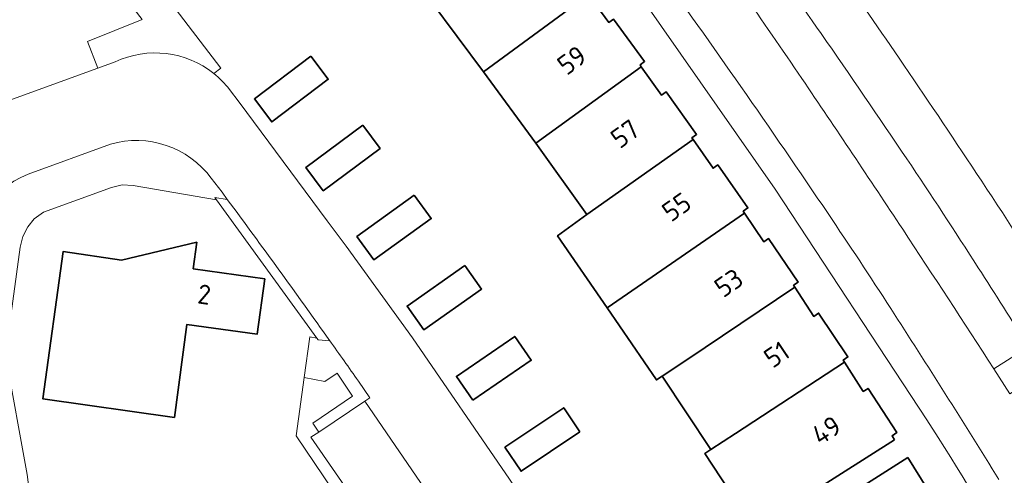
# Model space of a CAD drawing. Extents: x 150256 to 156914, y 461459 to 469481.
# Tile 650 of 656: x 154612 to 154680, y 468163 to 468194. Entities that reach past the tile are written whole.
import ezdxf
from ezdxf.enums import TextEntityAlignment as Align

# ---------------------------------------------------------------- set-up
doc = ezdxf.new("R2010")
doc.units = 0
doc.header["$LTSCALE"] = 0.75
for name, color, linetype, lineweight in [('B-RO-GR-BEPLANTING_CULTUUR_BODEMBEDEKKER-GV', 251, 'CONTINUOUS', 18), ('B-RO-OG-BEBOUWING-GV', 6, 'CONTINUOUS', 35), ('B-RO-OG-BEBOUWING-T18', 1, 'CONTINUOUS', 18), ('B-RO-OG-TERREIN_CULTUURSCHEIDING-GV', 251, 'CONTINUOUS', 18), ('B-RO-VH-VERHARDING_BETON-GV', 251, 'CONTINUOUS', 18), ('B-RO-VH-VERHARDING_BETONSTRAATSTEEN-GV', 251, 'CONTINUOUS', 18), ('B-RO-VH-VERHARDING_TEGEL-GV', 251, 'CONTINUOUS', 18)]:
    doc.layers.add(name, color=color, linetype=linetype, lineweight=lineweight)
doc.styles.add('NLCS-ISO-M200-T18', font='NLCS-ISO.ttf', dxfattribs={"height": 360})

msp = doc.modelspace()

# ---------------------------------------------------------------- linework, layer by layer
at = {"layer": 'B-RO-GR-BEPLANTING_CULTUUR_BODEMBEDEKKER-GV'}
for points in [[(154617.953, 468185.816), (154612.275, 468183.743)], [(154617.953, 468185.816), (154612.275, 468183.743)], [(154609.091, 468176.662), (154609.227, 468176.11), (154609.678, 468174.814), (154610.074, 468173.499), (154610.381, 468172.297), (154610.702, 468171.224), (154611.719, 468178.69), (154611.892, 468179.415), (154612.235, 468180.095), (154612.693, 468180.643), (154613.327, 468181.117), (154618.023, 468182.817), (154618.764, 468182.992), (154619.523, 468182.957), (154625.294, 468181.953), (154625.176, 468182.115), (154626.039, 468181.994)], [(154609.091, 468176.662), (154609.227, 468176.11), (154609.678, 468174.814), (154610.074, 468173.499), (154610.381, 468172.297), (154610.702, 468171.224), (154611.719, 468178.69), (154611.892, 468179.415), (154612.235, 468180.095), (154612.693, 468180.643), (154613.327, 468181.117), (154618.023, 468182.817), (154618.764, 468182.992), (154619.523, 468182.957), (154625.294, 468181.953), (154625.176, 468182.115), (154626.039, 468181.994)], [(154626.039, 468181.994), (154625.675, 468182.487), (154624.925, 468183.454)], [(154626.039, 468181.994), (154625.675, 468182.487), (154624.925, 468183.454)], [(154633.127, 468172.215), (154632.328, 468172.276), (154632.235, 468172.404), (154631.736, 468172.492), (154631.352, 468169.664), (154632.771, 468169.387), (154633.635, 468169.968), (154634.702, 468168.382), (154631.941, 468166.524), (154632.36, 468165.902), (154635.544, 468168.045), (154635.886, 468168.275), (154635.102, 468169.422)], [(154633.127, 468172.215), (154632.328, 468172.276), (154632.235, 468172.404), (154631.736, 468172.492), (154631.352, 468169.664), (154632.771, 468169.387), (154633.635, 468169.968), (154634.702, 468168.382), (154631.941, 468166.524), (154632.36, 468165.902), (154635.544, 468168.045), (154635.886, 468168.275), (154635.102, 468169.422)]]:
    msp.add_lwpolyline(points, dxfattribs=at)
for points in [[(154624.925, 468183.454, 0.314116), (154617.953, 468185.816)], [(154624.925, 468183.454, 0.314116), (154617.953, 468185.816)], [(154612.275, 468183.743, 0.412947), (154609.091, 468176.662)], [(154612.275, 468183.743, 0.412947), (154609.091, 468176.662)], [(154635.102, 468169.422, 0.001222), (154633.127, 468172.215)], [(154635.102, 468169.422, 0.001222), (154633.127, 468172.215)]]:
    msp.add_lwpolyline(points, format="xyb", dxfattribs=at)
at = {"layer": 'B-RO-OG-BEBOUWING-GV'}
for points in [[(154640.105, 468195.695), (154643.756, 468190.813), (154651.006, 468196.173), (154650.911, 468196.304), (154651.227, 468196.544), (154649.044, 468199.463), (154648.721, 468199.226), (154647.286, 468201.15)], [(154640.105, 468195.695), (154643.756, 468190.813), (154651.006, 468196.173), (154650.911, 468196.304), (154651.227, 468196.544), (154649.044, 468199.463), (154648.721, 468199.226), (154647.286, 468201.15)], [(154654.665, 468191.17), (154654.575, 468191.298), (154654.893, 468191.532), (154652.738, 468194.464), (154652.416, 468194.228), (154651.006, 468196.173), (154643.756, 468190.813), (154647.36, 468185.891)], [(154654.665, 468191.17), (154654.575, 468191.298), (154654.893, 468191.532), (154652.738, 468194.464), (154652.416, 468194.228), (154651.006, 468196.173), (154643.756, 468190.813), (154647.36, 468185.891)], [(154631.816, 468191.897), (154627.915, 468188.942), (154629.112, 468187.35), (154633.017, 468190.304)], [(154631.816, 468191.897), (154627.915, 468188.942), (154629.112, 468187.35), (154633.017, 468190.304)], [(154654.665, 468191.17), (154647.36, 468185.891), (154650.891, 468180.945), (154658.258, 468186.127), (154658.169, 468186.257), (154658.492, 468186.484), (154656.376, 468189.438), (154656.051, 468189.204)], [(154654.665, 468191.17), (154647.36, 468185.891), (154650.891, 468180.945), (154658.258, 468186.127), (154658.169, 468186.257), (154658.492, 468186.484), (154656.376, 468189.438), (154656.051, 468189.204)], [(154635.412, 468187.115), (154631.478, 468184.2), (154632.668, 468182.595), (154636.6, 468185.513)], [(154635.412, 468187.115), (154631.478, 468184.2), (154632.668, 468182.595), (154636.6, 468185.513)], [(154650.891, 468180.945), (154648.875, 468179.478), (154652.295, 468174.487), (154654.38, 468175.927), (154661.796, 468181.048), (154661.712, 468181.173), (154662.035, 468181.398), (154659.95, 468184.375), (154659.623, 468184.146), (154658.258, 468186.127)], [(154650.891, 468180.945), (154648.875, 468179.478), (154652.295, 468174.487), (154654.38, 468175.927), (154661.796, 468181.048), (154661.712, 468181.173), (154662.035, 468181.398), (154659.95, 468184.375), (154659.623, 468184.146), (154658.258, 468186.127)], [(154638.965, 468182.286), (154634.999, 468179.421), (154636.171, 468177.804), (154640.136, 468180.667)], [(154638.965, 468182.286), (154634.999, 468179.421), (154636.171, 468177.804), (154640.136, 468180.667)], [(154661.796, 468181.048), (154654.38, 468175.927), (154652.295, 468174.487), (154655.711, 468169.503), (154656.116, 468169.774), (154657.809, 468170.887), (154665.285, 468175.912), (154665.195, 468176.051), (154665.518, 468176.274), (154663.466, 468179.276), (154663.137, 468179.05)], [(154661.796, 468181.048), (154654.38, 468175.927), (154652.295, 468174.487), (154655.711, 468169.503), (154656.116, 468169.774), (154657.809, 468170.887), (154665.285, 468175.912), (154665.195, 468176.051), (154665.518, 468176.274), (154663.466, 468179.276), (154663.137, 468179.05)], [(154623.667, 468177.183), (154623.924, 468179.028), (154618.723, 468177.791), (154614.694, 468178.397), (154613.285, 468168.195), (154622.376, 468166.906), (154623.236, 468173.327), (154628.111, 468172.67), (154628.626, 468176.486)], [(154623.667, 468177.183), (154623.924, 468179.028), (154618.723, 468177.791), (154614.694, 468178.397), (154613.285, 468168.195), (154622.376, 468166.906), (154623.236, 468173.327), (154628.111, 468172.67), (154628.626, 468176.486)], [(154642.471, 468177.425), (154638.467, 468174.611), (154639.617, 468172.978), (154643.624, 468175.793)], [(154642.471, 468177.425), (154638.467, 468174.611), (154639.617, 468172.978), (154643.624, 468175.793)], [(154668.724, 468170.725), (154668.627, 468170.876), (154668.95, 468171.096), (154666.927, 468174.123), (154666.593, 468173.9), (154665.285, 468175.912), (154657.809, 468170.887), (154656.116, 468169.774), (154659.467, 468164.692), (154661.182, 468165.793)], [(154668.724, 468170.725), (154668.627, 468170.876), (154668.95, 468171.096), (154666.927, 468174.123), (154666.593, 468173.9), (154665.285, 468175.912), (154657.809, 468170.887), (154656.116, 468169.774), (154659.467, 468164.692), (154661.182, 468165.793)], [(154643.006, 468168.101), (154647.049, 468170.865), (154645.919, 468172.512), (154641.877, 468169.75)], [(154643.006, 468168.101), (154647.049, 468170.865), (154645.919, 468172.512), (154641.877, 468169.75)], [(154672.181, 468165.351), (154672, 468165.649), (154672.328, 468165.865), (154670.349, 468168.921), (154670.013, 468168.706), (154668.724, 468170.725), (154661.182, 468165.793), (154659.467, 468164.692), (154659.061, 468164.422), (154662.412, 468159.286), (154664.585, 468160.535)], [(154672.181, 468165.351), (154672, 468165.649), (154672.328, 468165.865), (154670.349, 468168.921), (154670.013, 468168.706), (154668.724, 468170.725), (154661.182, 468165.793), (154659.467, 468164.692), (154659.061, 468164.422), (154662.412, 468159.286), (154664.585, 468160.535)], [(154650.416, 468165.917), (154649.302, 468167.578), (154645.236, 468164.848), (154646.346, 468163.191)], [(154650.416, 468165.917), (154649.302, 468167.578), (154645.236, 468164.848), (154646.346, 468163.191)], [(154673.104, 468164.15), (154665.497, 468159.295), (154668.751, 468154.039), (154676.484, 468158.663), (154676.401, 468158.807), (154676.741, 468159.015), (154674.799, 468162.15), (154674.459, 468161.939)], [(154673.104, 468164.15), (154665.497, 468159.295), (154668.751, 468154.039), (154676.484, 468158.663), (154676.401, 468158.807), (154676.741, 468159.015), (154674.799, 468162.15), (154674.459, 468161.939)]]:
    msp.add_lwpolyline(points, close=True, dxfattribs=at)
at = {"layer": 'B-RO-OG-TERREIN_CULTUURSCHEIDING-GV'}
for points in [[(154667.101, 468193.456, 0.004567), (154662.031, 468200.594)], [(154667.101, 468193.456, 0.004567), (154662.031, 468200.594)], [(154667.681, 468198.674, -0.004416), (154672.489, 468191.76)], [(154667.681, 468198.674, -0.004416), (154672.489, 468191.76)], [(154661.613, 468196.355, -0.005429), (154665.768, 468190.347)], [(154661.613, 468196.355, -0.005429), (154665.768, 468190.347)], [(154673.024, 468184.793, 0.00452), (154667.101, 468193.456)], [(154673.024, 468184.793, 0.00452), (154667.101, 468193.456)], [(154672.489, 468191.76, -0.003843), (154677.842, 468183.792)], [(154672.489, 468191.76, -0.003843), (154677.842, 468183.792)], [(154665.768, 468190.347, -0.002875), (154672.74, 468179.921)], [(154665.768, 468190.347, -0.002875), (154672.74, 468179.921)], [(154677.962, 468177.265, 0.005299), (154673.024, 468184.793)], [(154677.962, 468177.265, 0.005299), (154673.024, 468184.793)], [(154677.842, 468183.792, -0.003973), (154683.513, 468175.068)], [(154677.842, 468183.792, -0.003973), (154683.513, 468175.068)], [(154672.74, 468179.921, -0.002719), (154679.033, 468170.274)], [(154672.74, 468179.921, -0.002719), (154679.033, 468170.274)], [(154681.427, 468171.792, 0.003126), (154677.962, 468177.265)], [(154681.427, 468171.792, 0.003126), (154677.962, 468177.265)]]:
    msp.add_lwpolyline(points, format="xyb", dxfattribs=at)
for points in [[(154610.923, 468188.83), (154617.094, 468191.071), (154616.374, 468192.921), (154620.148, 468194.445), (154617.378, 468198.021), (154602.97, 468192.746), (154603.318, 468192.009)], [(154610.923, 468188.83), (154617.094, 468191.071), (154616.374, 468192.921), (154620.148, 468194.445), (154617.378, 468198.021), (154602.97, 468192.746), (154603.318, 468192.009)], [(154679.033, 468170.274), (154681.427, 468171.792)], [(154679.033, 468170.274), (154681.427, 468171.792)]]:
    msp.add_lwpolyline(points, dxfattribs=at)
at = {"layer": 'B-RO-VH-VERHARDING_BETON-GV'}
for points in [[(154662.031, 468200.594, -0.004567), (154667.101, 468193.456)], [(154662.031, 468200.594, -0.004567), (154667.101, 468193.456)], [(154672.489, 468191.76, 0.004416), (154667.681, 468198.674)], [(154672.489, 468191.76, 0.004416), (154667.681, 468198.674)], [(154667.101, 468193.456, -0.00452), (154673.024, 468184.793)], [(154667.101, 468193.456, -0.00452), (154673.024, 468184.793)], [(154677.842, 468183.792, 0.003843), (154672.489, 468191.76)], [(154677.842, 468183.792, 0.003843), (154672.489, 468191.76)], [(154673.024, 468184.793, -0.005299), (154677.962, 468177.265)], [(154673.024, 468184.793, -0.005299), (154677.962, 468177.265)], [(154683.513, 468175.068, 0.003973), (154677.842, 468183.792)], [(154683.513, 468175.068, 0.003973), (154677.842, 468183.792)], [(154677.962, 468177.265, -0.003126), (154681.427, 468171.792)], [(154677.962, 468177.265, -0.003126), (154681.427, 468171.792)]]:
    msp.add_lwpolyline(points, format="xyb", dxfattribs=at)
at = {"layer": 'B-RO-VH-VERHARDING_BETONSTRAATSTEEN-GV'}
for points in [[(154625.101, 468190.7), (154625.587, 468191.07), (154619.637, 468198.862), (154630.066, 468202.251), (154638.581, 468205.022)], [(154625.101, 468190.7), (154625.587, 468191.07), (154619.637, 468198.862), (154630.066, 468202.251), (154638.581, 468205.022)], [(154602.133, 468194.62), (154602.97, 468192.746), (154617.378, 468198.021), (154620.148, 468194.445), (154616.374, 468192.921), (154617.094, 468191.071), (154618.285, 468191.503)], [(154602.133, 468194.62), (154602.97, 468192.746), (154617.378, 468198.021), (154620.148, 468194.445), (154616.374, 468192.921), (154617.094, 468191.071), (154618.285, 468191.503)], [(154618.285, 468191.503), (154617.094, 468191.071), (154610.923, 468188.83)], [(154618.285, 468191.503), (154617.094, 468191.071), (154610.923, 468188.83)], [(154635.102, 468169.422), (154635.886, 468168.275), (154635.544, 468168.045), (154640.293, 468161.1), (154640.635, 468161.33), (154641.113, 468160.629), (154642.202, 468159.031), (154641.834, 468158.773), (154643.59, 468156.182), (154646.768, 468151.297), (154647.131, 468151.539), (154646.91, 468151.898), (154650.923, 468154.489), (154645.553, 468162.645), (154638.843, 468172.416), (154634.247, 468178.748), (154632.952, 468180.51), (154629.908, 468184.624), (154626.851, 468188.727), (154626.187, 468189.59)], [(154635.102, 468169.422), (154635.886, 468168.275), (154635.544, 468168.045), (154640.293, 468161.1), (154640.635, 468161.33), (154641.113, 468160.629), (154642.202, 468159.031), (154641.834, 468158.773), (154643.59, 468156.182), (154646.768, 468151.297), (154647.131, 468151.539), (154646.91, 468151.898), (154650.923, 468154.489), (154645.553, 468162.645), (154638.843, 468172.416), (154634.247, 468178.748), (154632.952, 468180.51), (154629.908, 468184.624), (154626.851, 468188.727), (154626.187, 468189.59)], [(154612.275, 468183.743), (154617.953, 468185.816)], [(154612.275, 468183.743), (154617.953, 468185.816)], [(154624.925, 468183.454), (154625.675, 468182.487), (154626.039, 468181.994)], [(154624.925, 468183.454), (154625.675, 468182.487), (154626.039, 468181.994)], [(154626.039, 468181.994), (154625.176, 468182.115), (154625.294, 468181.953), (154632.235, 468172.404), (154632.328, 468172.276), (154633.127, 468172.215)], [(154626.039, 468181.994), (154625.176, 468182.115), (154625.294, 468181.953), (154632.235, 468172.404), (154632.328, 468172.276), (154633.127, 468172.215)], [(154611.468, 468127.198), (154612.201, 468131.255), (154612.808, 468135.947), (154613.176, 468139.967), (154613.402, 468145.033), (154613.381, 468148.933), (154613.164, 468154.069), (154613.073, 468155.238), (154612.99, 468156.238), (154612.902, 468157.255), (154612.809, 468158.274), (154612.21, 468162.964), (154610.702, 468171.224)], [(154611.468, 468127.198), (154612.201, 468131.255), (154612.808, 468135.947), (154613.176, 468139.967), (154613.402, 468145.033), (154613.381, 468148.933), (154613.164, 468154.069), (154613.073, 468155.238), (154612.99, 468156.238), (154612.902, 468157.255), (154612.809, 468158.274), (154612.21, 468162.964), (154610.702, 468171.224)]]:
    msp.add_lwpolyline(points, dxfattribs=at)
for points in [[(154618.285, 468191.503, -0.28682), (154625.101, 468190.7)], [(154625.101, 468190.7, 0.28682), (154618.285, 468191.503)], [(154618.285, 468191.503, -0.28682), (154625.101, 468190.7)], [(154625.101, 468190.7, 0.28682), (154618.285, 468191.503)], [(154626.187, 468189.59, 0.060102), (154625.101, 468190.7)], [(154626.187, 468189.59, 0.060102), (154625.101, 468190.7)], [(154617.953, 468185.816, -0.314116), (154624.925, 468183.454)], [(154617.953, 468185.816, -0.314116), (154624.925, 468183.454)], [(154609.091, 468176.662, -0.412947), (154612.275, 468183.743)], [(154609.091, 468176.662, -0.412947), (154612.275, 468183.743)], [(154633.127, 468172.215, 0.004456), (154626.039, 468181.994)], [(154626.039, 468181.994, -0.004456), (154633.127, 468172.215)], [(154633.127, 468172.215, 0.004456), (154626.039, 468181.994)], [(154626.039, 468181.994, -0.004456), (154633.127, 468172.215)], [(154633.127, 468172.215, -0.001222), (154635.102, 468169.422)], [(154633.127, 468172.215, -0.001222), (154635.102, 468169.422)]]:
    msp.add_lwpolyline(points, format="xyb", dxfattribs=at)
msp.add_lwpolyline([(154640.293, 468161.1), (154635.544, 468168.045), (154632.36, 468165.902), (154631.825, 468165.542), (154635.423, 468160.305), (154636.588, 468158.609), (154639.761, 468160.743)], close=True, dxfattribs=at)
msp.add_lwpolyline([(154640.293, 468161.1), (154635.544, 468168.045), (154632.36, 468165.902), (154631.825, 468165.542), (154635.423, 468160.305), (154636.588, 468158.609), (154639.761, 468160.743)], close=True, dxfattribs=at)
at = {"layer": 'B-RO-VH-VERHARDING_TEGEL-GV'}
for points in [[(154650.16, 468205.61), (154648.901, 468207.269), (154648.059, 468208.341), (154646.103, 468207.523), (154654.726, 468195.888), (154663.931, 468182.689), (154674.412, 468166.753), (154675.2, 468165.518), (154676.065, 468164.133)], [(154650.16, 468205.61), (154648.901, 468207.269), (154648.059, 468208.341), (154646.103, 468207.523), (154654.726, 468195.888), (154663.931, 468182.689), (154674.412, 468166.753), (154675.2, 468165.518), (154676.065, 468164.133)], [(154680.14, 468168.548), (154679.033, 468170.274)], [(154680.14, 468168.548), (154679.033, 468170.274)]]:
    msp.add_lwpolyline(points, dxfattribs=at)
for points in [[(154655.587, 468198.203, -0.003902), (154661.548, 468189.792)], [(154661.548, 468189.792, 0.003902), (154655.587, 468198.203)], [(154655.587, 468198.203, -0.003902), (154661.548, 468189.792)], [(154661.548, 468189.792, 0.003902), (154655.587, 468198.203)], [(154665.768, 468190.347, 0.005429), (154661.613, 468196.355)], [(154665.768, 468190.347, 0.005429), (154661.613, 468196.355)], [(154661.548, 468189.792, -0.003982), (154667.579, 468181.006)], [(154667.579, 468181.006, 0.003982), (154661.548, 468189.792)], [(154661.548, 468189.792, -0.003982), (154667.579, 468181.006)], [(154667.579, 468181.006, 0.003982), (154661.548, 468189.792)], [(154672.74, 468179.921, 0.002875), (154665.768, 468190.347)], [(154672.74, 468179.921, 0.002875), (154665.768, 468190.347)], [(154667.579, 468181.006, -0.005149), (154671.915, 468174.444)], [(154671.915, 468174.444, 0.005149), (154667.579, 468181.006)], [(154667.579, 468181.006, -0.005149), (154671.915, 468174.444)], [(154671.915, 468174.444, 0.005149), (154667.579, 468181.006)], [(154679.033, 468170.274, 0.002719), (154672.74, 468179.921)], [(154679.033, 468170.274, 0.002719), (154672.74, 468179.921)], [(154671.915, 468174.444, -0.005298), (154679.388, 468162.623)], [(154679.388, 468162.623, 0.005298), (154671.915, 468174.444)], [(154671.915, 468174.444, -0.005298), (154679.388, 468162.623)], [(154679.388, 468162.623, 0.005298), (154671.915, 468174.444)], [(154676.065, 468164.133, -0.022478), (154687.615, 468143.481)], [(154676.065, 468164.133, -0.022478), (154687.615, 468143.481)]]:
    msp.add_lwpolyline(points, format="xyb", dxfattribs=at)
for points in [[(154682.513, 468170.051), (154681.427, 468171.792), (154679.033, 468170.274), (154680.14, 468168.548)], [(154682.513, 468170.051), (154681.427, 468171.792), (154679.033, 468170.274), (154680.14, 468168.548)], [(154634.716, 468159.831), (154635.423, 468160.305), (154631.825, 468165.542), (154632.36, 468165.902), (154631.941, 468166.524), (154634.702, 468168.382), (154633.635, 468169.968), (154632.771, 468169.387), (154631.352, 468169.664), (154630.805, 468165.629), (154634.621, 468159.971)], [(154634.716, 468159.831), (154635.423, 468160.305), (154631.825, 468165.542), (154632.36, 468165.902), (154631.941, 468166.524), (154634.702, 468168.382), (154633.635, 468169.968), (154632.771, 468169.387), (154631.352, 468169.664), (154630.805, 468165.629), (154634.621, 468159.971)]]:
    msp.add_lwpolyline(points, close=True, dxfattribs=at)

# ---------------------------------------------------------------- texts
at = {"layer": 'B-RO-OG-BEBOUWING-T18', "style": 'NLCS-ISO-M200-T18'}
for s, rotation, p in [('59', 36.3, (154649.865, 468191.619)), ('59', 36.3, (154649.865, 468191.619)), ('57', 35.6, (154653.537, 468186.532)), ('57', 35.6, (154653.537, 468186.532)), ('55', 35, (154657.102, 468181.468)), ('55', 35, (154657.102, 468181.468)), ('53', 34.3, (154660.71, 468176.22)), ('53', 34.3, (154660.71, 468176.22)), ('2', 352.3, (154624.445, 468175.417)), ('2', 352.3, (154624.445, 468175.417)), ('51', 33.8, (154664.024, 468171.268)), ('51', 33.8, (154664.024, 468171.268)), ('49', 33, (154667.459, 468166.025)), ('49', 33, (154667.459, 468166.025))]:
    msp.add_text(s, height=1.35, rotation=rotation, dxfattribs=at).set_placement(p, align=Align.MIDDLE)

doc.saveas('drawing.dxf')
